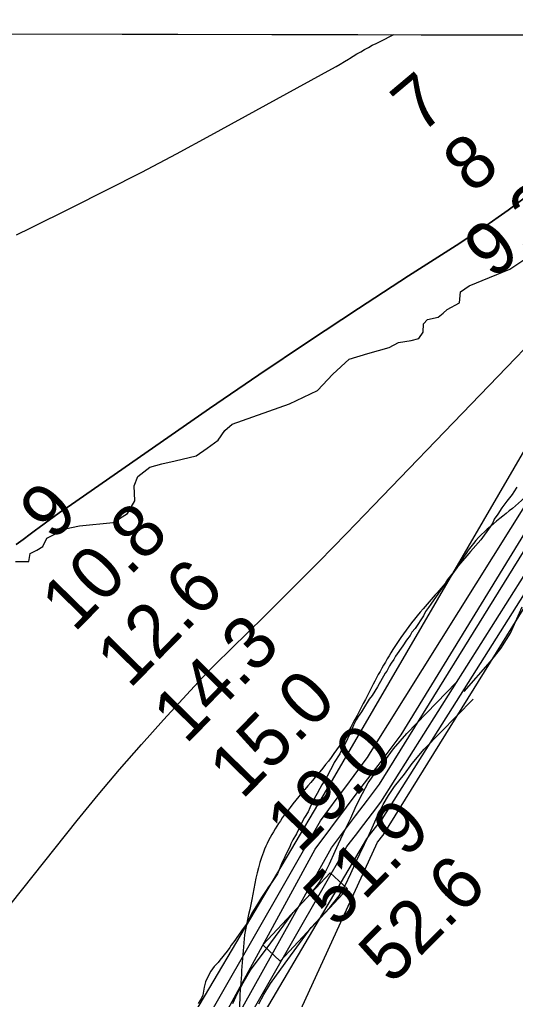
# Model space of a CAD drawing. Extents: x 3187622 to 3225504, y 800805 to 826213.
# Drawn here: x 3200739 to 3201367, y 823193 to 824434 of the extents above; entities that cross this region are included whole.
import ezdxf

# ---------------------------------------------------------------- set-up
doc = ezdxf.new("R2010")
doc.units = 0
for name, color, linetype in [('V-GRID-FRAM', 7, 'Continuous'), ('V-RIVR-EDGE', 7, 'Continuous'), ('V-RIVR-RANG', 7, 'Continuous'), ('V-ROAD-CNTR', 7, 'Continuous'), ('V-SITE-VEGE', 7, 'Continuous'), ('V-TOPO-DPTH', 7, 'Continuous'), ('V-TOPO-MAJR', 7, 'Continuous'), ('V-TOPO-MINR', 7, 'Continuous'), ('V-TOPO-WATR', 7, 'Continuous')]:
    doc.layers.add(name, color=color, linetype=linetype)

msp = doc.modelspace()

# ---------------------------------------------------------------- linework, layer by layer
at = {"layer": 'V-GRID-FRAM'}
msp.add_lwpolyline([(3191838.8, 824434.1), (3223248.6, 824370.1), (3223219.5, 806183.5), (3191793.9, 806247.5), (3191838.8, 824434.1)], dxfattribs=at)
at = {"layer": 'V-RIVR-EDGE'}
msp.add_lwpolyline([(3200734.4, 823747.4), (3200746.2, 823747.4), (3200750.9, 823747.4), (3200752.7, 823757.8), (3200761, 823762.1), (3200768.8, 823766.5), (3200774, 823777.3), (3200797.1, 823789), (3200815.4, 823792.9), (3200858, 823797.1), (3200875.8, 823808.4), (3200885.4, 823824.4), (3200884.6, 823843.6), (3200889, 823855.3), (3200904.2, 823867), (3200919.5, 823871.3), (3200936.4, 823875.2), (3200963, 823881.6), (3200976.9, 823891.1), (3200990.8, 823901.1), (3200999.1, 823913.7), (3201008.3, 823921.5), (3201080.9, 823947.4), (3201116.6, 823964.3), (3201135.8, 823985.1), (3201156.7, 824004.1), (3201180.2, 824011), (3201207.2, 824018.8), (3201218.9, 824024.9), (3201235, 824027.4), (3201245, 824030), (3201250.2, 824038.3), (3201250.7, 824048.7), (3201255.9, 824054.3), (3201269.4, 824057.3), (3201275.5, 824062.1), (3201280.7, 824066.9), (3201296.4, 824075.1), (3201297.7, 824089.4), (3201308.6, 824096.8), (3201360, 824118), (3201399.2, 824143.9)], dxfattribs=at)
at = {"layer": 'V-ROAD-CNTR'}
for points in [[(3201302.1, 823582.9), (3201335.7, 823621.1), (3201348.7, 823637.2), (3201360.9, 823656.9), (3201375.4, 823690.2)], [(3201009.2, 823187.6), (3201015.4, 823200.9), (3201022.5, 823213.9), (3201031.9, 823229.8), (3201051.5, 823256.6), (3201085.6, 823303), (3201109.4, 823328.4), (3201119, 823341.1), (3201125.1, 823351.1), (3201131.5, 823364.8), (3201138.7, 823380.8), (3201143, 823390), (3201149, 823402.5), (3201152.9, 823410.7), (3201158.5, 823422.5), (3201165.5, 823438.1), (3201173.3, 823453.8), (3201180.8, 823467.1), (3201189.9, 823480.2), (3201202.7, 823496.4), (3201212.9, 823510.2), (3201229.5, 823529.9), (3201292.1, 823594.2)], [(3201042.2, 823187.3), (3201048.6, 823199.1), (3201057, 823213.2), (3201075.7, 823238.9), (3201108.7, 823283.8), (3201132.3, 823309.1), (3201143.8, 823324.1), (3201151.6, 823337), (3201158.8, 823352.3), (3201166, 823368.3), (3201170.1, 823377.2), (3201176.1, 823389.5), (3201180.1, 823397.9), (3201185.7, 823410), (3201192.6, 823425.3), (3201199.8, 823439.7), (3201206.2, 823451.2), (3201214, 823462.4), (3201226.5, 823478.2), (3201236.4, 823491.6), (3201251.7, 823509.7), (3201313.6, 823573.3)]]:
    msp.add_lwpolyline(points, dxfattribs=at)
msp.add_lwpolyline([(3201047.2, 823261.9), (3201132.6, 823353.3), (3201154.5, 823332.8), (3201069.1, 823241.5)], close=True, dxfattribs=at)
for points in [[(3201981.1, 824416.1), (3201971.1, 824410.2), (3201927.5, 824384.2), (3201877.3, 824324.5), (3201830.5, 824267.1), (3201794.7, 824236.1), (3201692.1, 824157), (3201567, 824054.5), (3201483.8, 823975.1), (3201374.9, 823825), (3201313.8, 823770.4), (3201289.7, 823735.1), (3201250.3, 823687.8), (3201221.9, 823651.2), (3201184.9, 823588), (3201140.7, 823508.9), (3201081.8, 823436.1), (3201048, 823379.2), (3201034.5, 823326), (3201024.1, 823274.7)], [(3201024.1, 823274.7), (3201018, 823194.2), (3201004.7, 822963.7), (3200987.4, 822858.7), (3200966.9, 822788.4), (3200937.8, 822670.8), (3200879.4, 822446.8), (3200861.2, 822331.3), (3200852.3, 822205.9), (3200846, 822103), (3200850.5, 822002.7), (3200859.8, 821900.4), (3200873.1, 821709.1), (3200906.2, 821470.9), (3200956.6, 821171.3), (3200981.8, 821020.5), (3201004.4, 820882.9), (3201024.9, 820767.6), (3201030.7, 820687.4), (3201025.1, 820574.8), (3201019.7, 820485.6), (3201009.9, 820413.7), (3200981.8, 820299.2), (3200938.6, 820153.1), (3200919.7, 820054.1), (3200905.9, 819899.8), (3200911.1, 819808), (3200923.6, 819715), (3200943.7, 819632.5), (3200990, 819544.5), (3201077.6, 819388.7), (3201164.6, 819241.3), (3201215.4, 819169.2), (3201320.5, 819031.2), (3201438.3, 818874.6), (3201472.9, 818830.2), (3201517.8, 818788.5), (3201613.7, 818704.1), (3201703.7, 818596), (3201763.8, 818510.5), (3201836.1, 818397.9), (3201893.8, 818288.1), (3201910, 818246.3), (3201920.9, 818198.1), (3201929.8, 818155.8), (3201937.9, 818094.1), (3201957.7, 817998.6), (3201977.9, 817926.4), (3202055.4, 817776.5), (3202147, 817624), (3202184.4, 817575.3), (3202228.3, 817509.6), (3202265.9, 817465), (3202335.4, 817389.3), (3202595.4, 817156.1), (3202698.6, 817066.2), (3202845.2, 816933.8), (3202967.2, 816832.3), (3203084.1, 816744.2), (3203205.8, 816662.3), (3203334.5, 816585.9), (3203420.1, 816528.7), (3203529.1, 816448.4), (3203624.3, 816386.4), (3203720.3, 816332.5), (3203800.7, 816304.6), (3203929.1, 816241.3), (3204015.1, 816192.4), (3204112.5, 816105.4), (3204200.5, 816023.3)]]:
    msp.add_spline(points, degree=3, dxfattribs=at)
at = {"layer": 'V-SITE-VEGE'}
for p, q in [((3201369, 823841.6), (3201365, 823835.9)), ((3201363, 823832.6), (3201356.3, 823824.1)), ((3201365, 823835.9), (3201363, 823832.6)), ((3201349.9, 823815.5), (3201344.7, 823807.4)), ((3201356.3, 823824.1), (3201349.9, 823815.5)), ((3201340.3, 823801.3), (3201338.3, 823796.4)), ((3201344.7, 823807.4), (3201340.3, 823801.3)), ((3201335.1, 823791.6), (3201323.2, 823774.9)), ((3201338.3, 823796.4), (3201335.1, 823791.6)), ((3201323.2, 823774.9), (3201310.4, 823760.2)), ((3201308, 823757.7), (3201294.8, 823742.7)), ((3201310.4, 823760.2), (3201308, 823757.7)), ((3201294.8, 823742.7), (3201288.8, 823734.1)), ((3201288.8, 823734.1), (3201281.2, 823724.7)), ((3201276.8, 823717.8), (3201263.6, 823699.1)), ((3201281.2, 823724.7), (3201276.8, 823717.8)), ((3201256.9, 823689.3), (3201253.3, 823684.1)), ((3201260.1, 823693.4), (3201256.9, 823689.3)), ((3201263.6, 823699.1), (3201260.1, 823693.4)), ((3201250.5, 823678.8), (3201240.1, 823662.9)), ((3201253.3, 823684.1), (3201250.5, 823678.8)), ((3201240.1, 823662.9), (3201236.1, 823658)), ((3201233.8, 823654), (3201229, 823647.8)), ((3201236.1, 823658), (3201233.8, 823654)), ((3201224.6, 823640.9), (3201215.4, 823627.5)), ((3201229, 823647.8), (3201224.6, 823640.9)), ((3201215.4, 823627.5), (3201213, 823623.4)), ((3201207.8, 823615.3), (3201204.3, 823608.8)), ((3201209.8, 823618.6), (3201207.8, 823615.3)), ((3201213, 823623.4), (3201209.8, 823618.6)), ((3201202.3, 823606), (3201192.3, 823588.9)), ((3201204.3, 823608.8), (3201202.3, 823606)), ((3201192.3, 823588.9), (3201185.6, 823577.9)), ((3201185.6, 823577.9), (3201182, 823573.4)), ((3201182, 823573.4), (3201174.8, 823561.2)), ((3201168, 823551.1), (3201165.6, 823547)), ((3201172, 823557.2), (3201168, 823551.1)), ((3201174.8, 823561.2), (3201172, 823557.2)), ((3201162.1, 823540.1), (3201157.7, 823529.9)), ((3201165.6, 823547), (3201162.1, 823540.1)), ((3201157.7, 823529.9), (3201154.5, 823523)), ((3201152.6, 823519), (3201148.6, 823511.7)), ((3201154.5, 823523), (3201152.6, 823519)), ((3201144.6, 823503.9), (3201137.8, 823493)), ((3201146.6, 823507.6), (3201144.6, 823503.9)), ((3201148.6, 823511.7), (3201146.6, 823507.6)), ((3201137.8, 823493), (3201135.5, 823488.5)), ((3201133.1, 823483.6), (3201128.3, 823474.7)), ((3201135.5, 823488.5), (3201133.1, 823483.6)), ((3201121.9, 823464.5), (3201119.6, 823460)), ((3201125.9, 823470.6), (3201121.9, 823464.5)), ((3201128.3, 823474.7), (3201125.9, 823470.6)), ((3201116, 823453.9), (3201110.8, 823443.8)), ((3201119.6, 823460), (3201116, 823453.9)), ((3201110.8, 823443.8), (3201106.9, 823435.7)), ((3201104.5, 823430.4), (3201100.1, 823423.1)), ((3201106.9, 823435.7), (3201104.5, 823430.4)), ((3201095.7, 823415.4), (3201089.8, 823402.8)), ((3201100.1, 823423.1), (3201095.7, 823415.4)), ((3201089.8, 823402.8), (3201085.4, 823395)), ((3201082.6, 823389.8), (3201081.5, 823386.1)), ((3201085.4, 823395), (3201082.6, 823389.8)), ((3201079.5, 823382.5), (3201071.1, 823364.6)), ((3201081.5, 823386.1), (3201079.5, 823382.5)), ((3201071.1, 823364.6), (3201066, 823352)), ((3201059.2, 823341.8), (3201053.6, 823334.1)), ((3201066, 823352), (3201059.2, 823341.8)), ((3201051.7, 823330.8), (3201045.7, 823321.9)), ((3201053.6, 823334.1), (3201051.7, 823330.8)), ((3201045.7, 823321.9), (3201039.3, 823311.3)), ((3201039.3, 823311.3), (3201033.3, 823302)), ((3201031.4, 823297.5), (3201026.2, 823287.8)), ((3201033.3, 823302), (3201031.4, 823297.5)), ((3201022.6, 823282.5), (3201014.2, 823271.1)), ((3201026.2, 823287.8), (3201022.6, 823282.5)), ((3201011.8, 823267.4), (3201007.4, 823261.7)), ((3201014.2, 823271.1), (3201011.8, 823267.4)), ((3201002.3, 823254), (3200992.7, 823242.6)), ((3201005.4, 823258.5), (3201002.3, 823254)), ((3201007.4, 823261.7), (3201005.4, 823258.5)), ((3200992.7, 823242.6), (3200990.7, 823239.7)), ((3200981.5, 823228.7), (3200977.1, 823220.6)), ((3200985.9, 823234.4), (3200981.5, 823228.7)), ((3200990.7, 823239.7), (3200985.9, 823234.4)), ((3200977.1, 823220.6), (3200974.7, 823214.9)), ((3200973.2, 823208.4), (3200971.3, 823198.3)), ((3200974.7, 823214.9), (3200973.2, 823208.4)), ((3200969.7, 823194.6), (3200965.3, 823187.7)), ((3200971.3, 823198.3), (3200969.7, 823194.6))]:
    msp.add_line(p, q, dxfattribs=at)
at = {"layer": 'V-TOPO-DPTH'}
for points in [[(3200679.9, 824416.1), (3201626.3, 824414.1)], [(3201626.3, 824414.1), (3201590.4, 824382.3), (3201545.1, 824343), (3201499.1, 824304.4), (3201452.7, 824266.3), (3201421.6, 824241.2), (3201390, 824216.6), (3201358, 824192.7), (3201325.2, 824169.9), (3201291.9, 824147.8), (3201231.8, 824109.3), (3201168.3, 824068.1), (3201105.1, 824026.4), (3201042.4, 823984.1), (3200979.9, 823941.3), (3200800.7, 823817), (3200791.1, 823810.3), (3200781.5, 823803.4), (3200772, 823796.5), (3200762.6, 823789.6), (3200761.4, 823788.7), (3200752.6, 823782.1), (3200743.7, 823775.5), (3200734.9, 823769)], [(3201626.3, 824414.1), (3201590.4, 824382.3), (3201545.1, 824343), (3201499.1, 824304.4), (3201452.7, 824266.3), (3201421.6, 824241.2), (3201390, 824216.6), (3201358, 824192.7), (3201325.2, 824169.9), (3201291.9, 824147.8), (3201231.8, 824109.3), (3201168.3, 824068.1), (3201105.1, 824026.4), (3201042.4, 823984.1), (3200979.9, 823941.3), (3200800.7, 823817), (3200791.1, 823810.3), (3200781.5, 823803.4), (3200772, 823796.5), (3200762.6, 823789.6), (3200761.4, 823788.7), (3200752.6, 823782.1), (3200743.7, 823775.5), (3200734.9, 823769)], [(3200765.8, 822845.3), (3201129.2, 823459.9), (3201129.2, 823460), (3201129.4, 823460.3), (3201485.1, 824071.1), (3201498.3, 824088), (3201530.2, 824128.7), (3201559.6, 824165.8), (3201589.1, 824202.7), (3201618.9, 824239.4), (3201649, 824276), (3201729.9, 824373.7), (3201745.8, 824392.7), (3201761.8, 824411.7), (3201763.6, 824413.9), (3201626.3, 824414.1)]]:
    msp.add_lwpolyline(points, dxfattribs=at)
at = {"layer": 'V-TOPO-MAJR'}
msp.add_lwpolyline([(3200785.1, 822758.6), (3201134.1, 823384.8), (3201149.3, 823405), (3201164.5, 823425.2), (3201179.8, 823445.3), (3201195.1, 823465.4), (3201490.8, 823943.3)], dxfattribs=at)
at = {"layer": 'V-TOPO-MINR'}
for points in [[(3200735.3, 824161.2), (3200753.8, 824170.4), (3200805.7, 824196.1), (3200849.9, 824218.3), (3200894, 824240.9), (3200937.8, 824264.1), (3200981.4, 824287.6), (3201134.8, 824371.6), (3201140.1, 824374.6), (3201145.4, 824377.7), (3201150.7, 824380.9), (3201155.9, 824384.1), (3201156.9, 824384.7), (3201161.6, 824387.6), (3201166.4, 824390.5), (3201171.2, 824393.4), (3201176, 824396.1), (3201180.9, 824398.8), (3201185.8, 824401.5), (3201190.8, 824404), (3201195.8, 824406.5), (3201213.3, 824415)], [(3200765.8, 822845.3), (3201129.2, 823459.9), (3201129.2, 823460), (3201129.4, 823460.3), (3201485.1, 824071.1), (3201498.3, 824088), (3201530.2, 824128.7), (3201559.6, 824165.8), (3201589.1, 824202.7), (3201618.9, 824239.4), (3201649, 824276), (3201729.9, 824373.7), (3201745.8, 824392.7), (3201761.8, 824411.7), (3201763.6, 824413.9)], [(3200792.1, 822754.4), (3201153.8, 823386.4), (3201164.5, 823400.5), (3201175.2, 823414.6), (3201186, 823428.6), (3201196.8, 823442.7), (3201523.4, 823959.6), (3201536.7, 823975.5), (3201550.2, 823991.1), (3201563.8, 824006.6), (3201617.2, 824066.5), (3201656.9, 824112.4), (3201695.8, 824159), (3201733.3, 824206.7), (3201770, 824255), (3201828.6, 824334.7), (3201836.3, 824345.1), (3201843.8, 824355.6), (3201851.2, 824366.2), (3201858.6, 824376.8), (3201866.3, 824387.2), (3201874.3, 824397.2), (3201882.9, 824406.8), (3201889.7, 824413.6)], [(3200794, 822742.7), (3201178.9, 823396.2), (3201185.4, 823404.5), (3201191.8, 823412.9), (3201198.3, 823421.2), (3201528.4, 823943.9), (3201537, 823954.2), (3201545.8, 823964.4), (3201554.7, 823974.5), (3201563.6, 823984.5), (3201667.5, 824098.3), (3201713.4, 824149.2), (3201758.9, 824200.3), (3201803.8, 824252), (3201848.4, 824303.9), (3201911.6, 824378.4), (3201924.4, 824393.3), (3201937.4, 824408), (3201942.5, 824413.5)], [(3200870.9, 822690), (3201192.6, 823392.1), (3201195, 823395.1), (3201197.3, 823398), (3201199.6, 823401), (3201507.4, 823897), (3201511, 823902.7), (3201515, 823908.1), (3201545.2, 823943.9), (3201549.6, 823949.1), (3201554.1, 823954.2), (3201558.7, 823959.2), (3201563.3, 823964.2), (3201783.1, 824194.6), (3201811.9, 824224.4), (3201841, 824254), (3201870.4, 824283.2), (3201900.1, 824312.1), (3201940.2, 824350.6), (3202005.9, 824413.4)], [(3200477.7, 822998.8), (3200812.4, 823419.6), (3200838.9, 823452.1), (3200865.9, 823484.3), (3200893.5, 823515.9), (3200921.7, 823547), (3200970.7, 823600.2), (3200974.7, 823604.5), (3200978.7, 823608.7), (3200982.8, 823612.8), (3200986.9, 823616.9), (3201048.9, 823678.1), (3201083.9, 823712.8), (3201118.7, 823747.8), (3201153.3, 823783.1), (3201187.6, 823818.5), (3201434.6, 824075.3)], [(3200819.6, 822892.8), (3201120.2, 823419.1), (3201130.9, 823433.5), (3201141.5, 823447.9), (3201152.2, 823462.2), (3201162.9, 823476.5), (3201175.6, 823493.6), (3201179.7, 823499.5), (3201183.4, 823505.7), (3201495, 824003)], [(3200872.7, 822940.5), (3201113.6, 823383.1), (3201133.4, 823409.7), (3201153.3, 823436.3), (3201173.2, 823462.8), (3201193.2, 823489.2), (3201222.4, 823527.8), (3201500.2, 823980.9)]]:
    msp.add_lwpolyline(points, dxfattribs=at)
at = {"layer": 'V-TOPO-WATR'}
msp.add_lwpolyline([(3200734.9, 823769), (3200743.7, 823775.5), (3200752.6, 823782.1), (3200761.4, 823788.7), (3200762.6, 823789.6), (3200772, 823796.5), (3200781.5, 823803.4), (3200791.1, 823810.3), (3200800.7, 823817), (3200979.9, 823941.3), (3201042.4, 823984.1), (3201105.1, 824026.4), (3201168.3, 824068.1), (3201231.8, 824109.3), (3201291.9, 824147.8), (3201325.2, 824169.9), (3201358, 824192.7), (3201390, 824216.6), (3201421.6, 824241.2), (3201452.7, 824266.3), (3201499.1, 824304.4), (3201545.1, 824343), (3201590.4, 824382.3), (3201626.3, 824414.1)], dxfattribs=at)

# ---------------------------------------------------------------- texts
at = {"layer": 'V-RIVR-RANG'}
for s, rotation, p in [('7', 40.0673, (3201246.9, 824287.9)), ('8', 40.0673, (3201312.1, 824212)), ('9.3', 40.0673, (3201338.5, 824103.5)), ('9', 45.5754, (3200781.5, 823771.8)), ('10.8', 45.5754, (3200808.6, 823656.5)), ('12.6', 45.5754, (3200878.6, 823585.1)), ('14.3', 45.5754, (3200949.7, 823514.8)), ('15.0', 45.5754, (3201021, 823444.7)), ('19.0', 45.5754, (3201093.7, 823375.9)), ('51.9', 45.2083, (3201140.3, 823281.7)), ('52.6', 45.2083, (3201210.3, 823210.3))]:
    msp.add_text(s, height=67, rotation=rotation, dxfattribs=at).set_placement(p)

doc.saveas('drawing.dxf')
